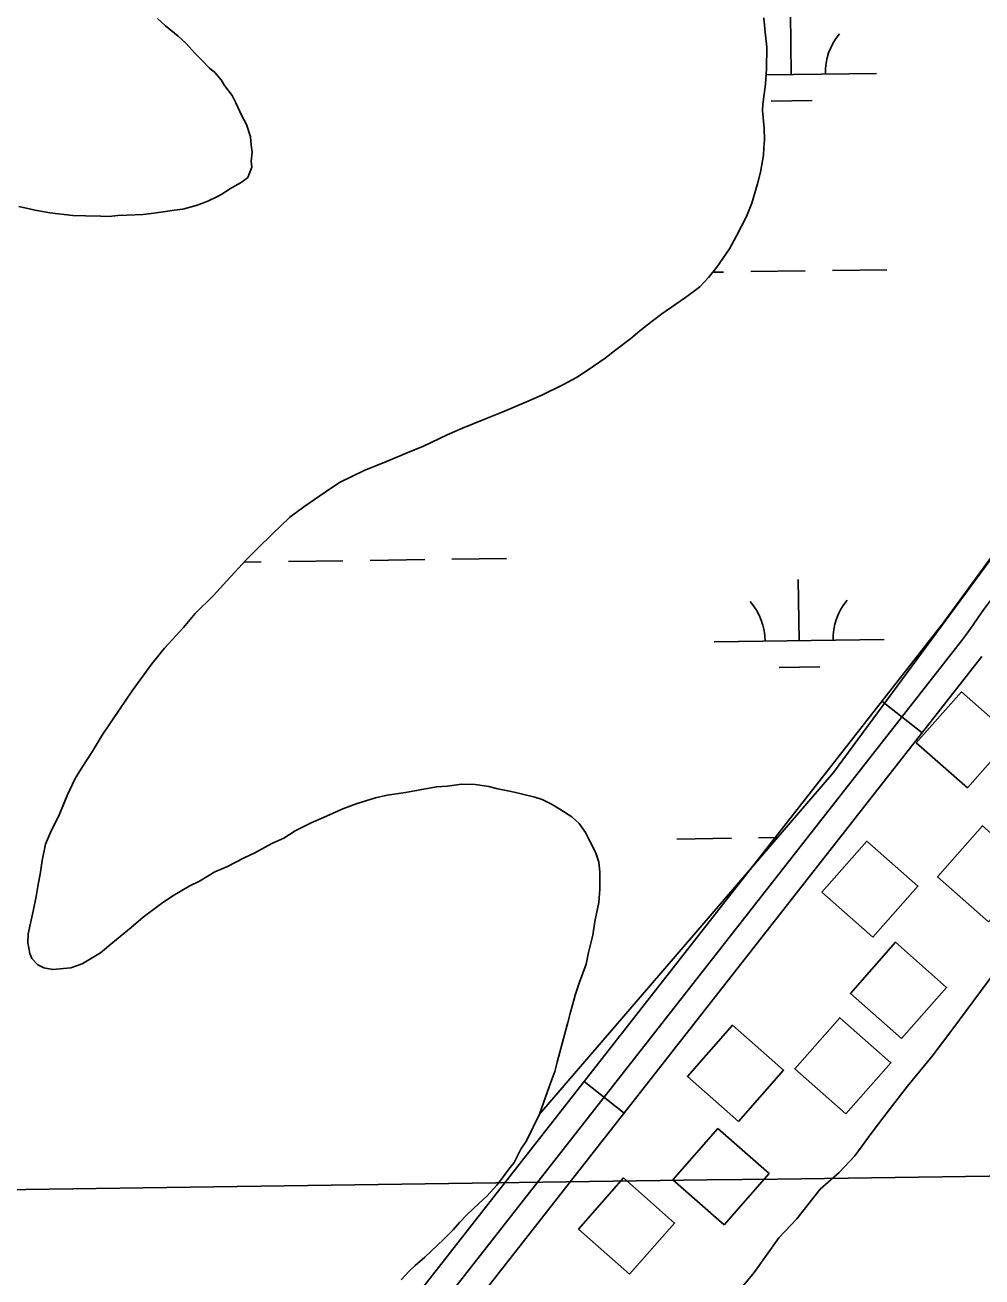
# Model space of a CAD drawing. Extents: x 3767014 to 3805179, y 361544 to 387384.
# Drawn here: x 3787706 to 3788268, y 373200 to 373936 of the extents above; entities that cross this region are included whole.
import ezdxf

# ---------------------------------------------------------------- set-up
doc = ezdxf.new("R2010")
doc.units = 0
for name, color, linetype in [('V-BLDG-OTLN', 7, 'Continuous'), ('V-GRID-MAJR', 7, 'Continuous'), ('V-RIVR-EDGE', 7, 'Continuous'), ('V-ROAD-CNTR', 7, 'Continuous'), ('V-TOPO-SHOR', 7, 'Continuous'), ('V-WETL-SWMP', 7, 'Continuous')]:
    doc.layers.add(name, color=color, linetype=linetype)

msp = doc.modelspace()

# ---------------------------------------------------------------- linework, layer by layer
at = {"layer": 'V-BLDG-OTLN'}
for points in [[(3788259.912, 373487.747), (3788286.364, 373517.751), (3788256.36, 373544.204), (3788229.908, 373514.2)], [(3788272.352, 373409.038), (3788298.804, 373439.042), (3788268.8, 373465.495), (3788242.347, 373435.491)], [(3788204.429, 373400.008), (3788230.88, 373430.012), (3788200.877, 373456.465), (3788174.424, 373426.461)], [(3788221.205, 373340.587), (3788247.656, 373370.591), (3788217.653, 373397.044), (3788191.2, 373367.04)], [(3788125.457, 373291.859), (3788151.909, 373321.863), (3788121.905, 373348.316), (3788095.452, 373318.312)], [(3788188.498, 373296.275), (3788214.95, 373326.279), (3788184.946, 373352.732), (3788158.493, 373322.728)], [(3788116.946, 373231.141), (3788143.398, 373261.144), (3788113.394, 373287.597), (3788086.941, 373257.593)], [(3788061.478, 373202.138), (3788087.93, 373232.142), (3788057.926, 373258.594), (3788031.473, 373228.591)]]:
    msp.add_lwpolyline(points, close=True, dxfattribs=at)
at = {"layer": 'V-GRID-MAJR'}
msp.add_spline([(3771169.95, 373025.6), (3773820.257, 373061.356), (3779120.863, 373133.445), (3784421.458, 373206.305), (3789722.043, 373279.937), (3795022.617, 373354.339), (3800323.181, 373429.512), (3802973.458, 373467.388)], degree=3, dxfattribs=at)
at = {"layer": 'V-RIVR-EDGE'}
msp.add_spline([(3785266.865, 377529.211), (3785342.8, 377494.248), (3785391.258, 377467.439), (3785439.72, 377442.249), (3785475.246, 377418.707), (3785525.316, 377389.469), (3785575.383, 377359.422), (3785621.413, 377331.811), (3785722.351, 377269.288), (3785796.661, 377231.094), (3785852.385, 377199.415), (3785928.324, 377166.069), (3785964.678, 377149.804), (3786028.506, 377124.576), (3786060.018, 377113.175), (3786092.316, 377092.068), (3786117.34, 377073.405), (3786135.083, 377053.143), (3786154.458, 377039.347), (3786176.258, 377024.735), (3786206.946, 377006.867), (3786256.211, 376979.248), (3786328.098, 376942.677), (3786374.949, 376919.917), (3786491.265, 376862.208), (3786553.467, 376833.749), (3786619.713, 376805.279), (3786729.589, 376759.718), (3786796.656, 376736.099), (3786845.136, 376718.187), (3786867.767, 376712.469), (3787003.51, 376661.992), (3787089.16, 376631.048), (3787163.496, 376603.367), (3787230.559, 376578.13), (3787257.223, 376568.359), (3787300.044, 376551.27), (3787354.992, 376532.533), (3787409.127, 376512.181), (3787544.074, 376466.558), (3787612.756, 376442.126), (3787657.197, 376425.841), (3787730.724, 376398.162), (3787781.63, 376380.244), (3787834.96, 376361.511), (3787891.524, 376341.961), (3787940, 376322.432), (3787998.976, 376297.215), (3788050.697, 376281.721), (3788117.768, 376259.719), (3788176.757, 376240.164), (3788221.198, 376223.879), (3788259.981, 376209.226), (3788406.252, 376164.383), (3788541.215, 376125.23), (3788606.67, 376104.041), (3788679.39, 376077.173), (3788748.889, 376055.974), (3788871.693, 376005.528), (3788969.454, 375966.467), (3789047.013, 375933.926), (3789119.723, 375903.014), (3789155.253, 375881.09), (3789182.716, 375867.274), (3789214.225, 375854.256), (3789257.04, 375834.74), (3789281.286, 375828.21), (3789303.105, 375821.686), (3789328.955, 375809.491), (3789367.724, 375789.177), (3789414.577, 375767.225), (3789468.708, 375745.255), (3789509.105, 375728.981), (3789555.157, 375710.266), (3789585.849, 375694.015), (3789620.578, 375675.328), (3789681.97, 375646.062), (3789753.859, 375610.3), (3789792.633, 375591.603), (3789842.712, 375566.408), (3789897.64, 375539.584), (3789938.019, 375516.03), (3789968.727, 375506.25), (3790004.289, 375497.265), (3790030.972, 375494.773), (3790047.128, 375487.455), (3790077.007, 375469.589), (3790124.633, 375433.077), (3790192.442, 375382.768), (3790252.165, 375332.478), (3790290.91, 375302.459), (3790337.741, 375271.611), (3790406.357, 375220.491), (3790469.329, 375175.855), (3790570.248, 375106.054), (3790647.751, 375050.868), (3790691.367, 375028.115), (3790744.667, 374997.251), (3790806.838, 374955.852), (3790873.863, 374915.249), (3790932, 374877.903), (3791002.231, 374825.97), (3791052.265, 374782.175), (3791082.927, 374753.793), (3791131.331, 374705.149), (3791170.05, 374664.616), (3791192.631, 374638.681), (3791220.891, 374620.01), (3791288.67, 374557.569), (3791322.577, 374533.223), (3791362.944, 374504.817), (3791396.042, 374480.473), (3791434.785, 374449.645), (3791482.407, 374411.517), (3791534.052, 374365.291), (3791646.192, 374254.216), (3791707.514, 374196.644), (3791738.968, 374161.791), (3791773.65, 374123.694), (3791803.497, 374092.888), (3791829.321, 374070.18), (3791830.912, 374059.662), (3791837.316, 374032.958), (3791849.409, 374017.562), (3791884.123, 373992.405), (3791930.977, 373971.262), (3791954.393, 373955.838), (3791993.134, 373924.202), (3792026.979, 373874.785), (3792047.912, 373836.722), (3792063.186, 373799.482), (3792086.509, 373746.857), (3792112.249, 373690.181), (3792141.261, 373648.864), (3792158.993, 373624.558), (3792177.552, 373607.528), (3792214.702, 373586.409), (3792255.083, 373563.665), (3792301.119, 373538.48), (3792346.34, 373510.871), (3792382.671, 373485.71), (3792422.225, 373455.689), (3792479.537, 373411.875), (3792548.144, 373356.711), (3792619.168, 373298.307), (3792672.431, 373252.077), (3792709.534, 373212.357), (3792750.656, 373162.113), (3792839.385, 373068.08), (3792888.572, 373008.92), (3792945.027, 372945.699), (3792999.062, 372884.91), (3793053.898, 372820.884), (3793149.89, 372720.363), (3793208.761, 372653.092), (3793261.195, 372598.777), (3793315.232, 372538.796), (3793358.792, 372493.399), (3793409.592, 372432.618), (3793462.809, 372367.787), (3793498.283, 372323.219), (3793536.997, 372280.26), (3793578.124, 372232.443), (3793604.724, 372196.792), (3793668.438, 372125.466), (3793703.128, 372090.604), (3793760.41, 372034.66), (3793806.384, 371984.404), (3793839.438, 371942.268), (3793939.427, 371823.136), (3793981.333, 371763.186), (3794029.674, 371688.662), (3794050.609, 371651.408), (3794073.177, 371620.62), (3794178.796, 371488.535), (3794237.625, 371404.28), (3794268.243, 371358.106), (3794301.293, 371314.353), (3794332.724, 371269.794), (3794395.613, 371192), (3794429.476, 371149.862), (3794472.201, 371093.953), (3794523.788, 371024.274), (3794601.175, 370922.181), (3794640.679, 370871.942), (3794687.421, 370805.509), (3794733.389, 370752.828), (3794829.339, 370635.323), (3794895.463, 370557.521), (3794959.948, 370470.826), (3795013.158, 370403.569), (3795070.394, 370329.023), (3795159.854, 370203.448), (3795225.98, 370126.454), (3795296.13, 370041.363), (3795379.18, 369940.065), (3795459.001, 369841.201), (3795508.163, 369772.337), (3795554.103, 369708.333), (3795661.315, 369566.538), (3795715.338, 369500.897), (3795762.105, 369444.169), (3795798.366, 369390.703), (3795915.247, 369234.327), (3795963.601, 369165.465), (3796028.082, 369077.153), (3796043.387, 369052.853), (3796054.672, 369037.459), (3796077.242, 369007.48), (3796148.213, 368927.239), (3796183.677, 368878.627), (3796226.382, 368814.631), (3796275.531, 368740.105), (3796314.222, 368688.25), (3796353.714, 368633.158), (3796401.268, 368567.533), (3796456.873, 368487.33), (3796513.292, 368409.551), (3796545.533, 368365.8), (3796626.113, 368246.716), (3796670.449, 368188.377), (3796704.298, 368140.578), (3796751.041, 368074.145), (3796787.308, 368023.105), (3796838.907, 367958.278), (3796844.528, 367942.09), (3796845.295, 367925.104), (3796846.094, 367921.059), (3796852.559, 367919.425), (3796863.071, 367918.59), (3796875.166, 367904.003), (3796903.398, 367874.01), (3796931.629, 367844.017), (3796952.579, 367812.424), (3796982.392, 367767.87), (3797007.371, 367730.606), (3797037.194, 367690.095), (3797062.185, 367657.684), (3797075.869, 367631.77), (3797095.223, 367609.078), (3797126.665, 367569.372), (3797156.484, 367527.244), (3797212.099, 367451.085), (3797254.808, 367388.706), (3797302.183, 367327.228)], degree=3, dxfattribs=at)
at = {"layer": 'V-ROAD-CNTR'}
for p, q in [((3788233.315, 373520.197), (3788209.698, 373538.696)), ((3788058.315, 373296.771), (3788034.697, 373315.27))]:
    msp.add_line(p, q, dxfattribs=at)
for points in [[(3788523.464, 373937.397), (3788510.515, 373936.092), (3788494.654, 373926.097), (3788454.294, 373874.955), (3788418.287, 373824.309), (3788386.053, 373777.911), (3788353.5, 373731.997), (3788298.985, 373657.541), (3788244.403, 373582.993)], [(3788244.697, 373583.381), (3787894.675, 373136.502), (3787483.557, 372606.536)], [(3788256.506, 373574.132), (3787906.505, 373127.28), (3787495.409, 372597.342)], [(3788268.315, 373564.883), (3787918.335, 373118.058), (3787507.261, 372588.148)]]:
    msp.add_lwpolyline(points, dxfattribs=at)
msp.add_spline([(3788613.076, 373882.725), (3788556.01, 373914.852), (3788504.832, 373914.781), (3788430.559, 373815.684), (3788365.67, 373723.228), (3788256.506, 373574.132)], degree=3, dxfattribs=at)
at = {"layer": 'V-TOPO-SHOR'}
for points in [[(3788140.386, 373940.196), (3788141.105, 373931.76), (3788142.127, 373923.003), (3788141.797, 373910.23), (3788141.252, 373901.202), (3788139.702, 373889.396), (3788139.605, 373885.658), (3788140.589, 373875.344), (3788140.724, 373868.481), (3788140.292, 373863.816), (3788140.179, 373859.454), (3788138.364, 373849.525), (3788136.63, 373842.709), (3788133.218, 373831.263), (3788130.213, 373823.546), (3788124.309, 373812.163), (3788120.057, 373804.477), (3788112.613, 373793.758), (3788107.778, 373787.647), (3788102.649, 373782.166), (3788094.38, 373775.834), (3788088.668, 373771.926), (3788080.414, 373766.217), (3788074.694, 373761.998), (3788067.377, 373756.263), (3788062.271, 373751.719), (3788053.37, 373745.087), (3788047.011, 373740.262), (3788037.169, 373733.346), (3788030.193, 373728.849), (3788022.605, 373724.679), (3788009.973, 373718.457), (3788000.835, 373714.64), (3787986.647, 373708.459), (3787976.884, 373704.656), (3787963.334, 373699.081), (3787954.196, 373695.264), (3787940.302, 373688.45), (3787930.851, 373684.641), (3787916.351, 373678.466), (3787905.957, 373674.37), (3787891.122, 373667.267), (3787882.557, 373661.566), (3787870.175, 373652.843), (3787861.913, 373646.82), (3787851.046, 373636.498), (3787843.69, 373629.205), (3787836.332, 373621.912), (3787824.787, 373609.428), (3787817.084, 373600.898), (3787806.21, 373590.265), (3787799.451, 373582.021), (3787788.226, 373569.84), (3787780.82, 373560.677), (3787769.188, 373544.764), (3787761.731, 373533.734)], [(3787810.209, 373915.333), (3787806.257, 373919.176), (3787800.801, 373925.24), (3787796.232, 373929.409), (3787788.906, 373935.523), (3787784.026, 373939.701)], [(3787702.618, 373829.248), (3787712.229, 373827.13), (3787720.921, 373825.66), (3787734.286, 373824.068), (3787741.763, 373823.878), (3787750.799, 373823.645), (3787755.47, 373823.524), (3787760.785, 373824.011), (3787766.087, 373824.185), (3787775.764, 373824.56), (3787782.019, 373825.334), (3787790.157, 373826.684), (3787793.913, 373827.21), (3787798.915, 373827.706), (3787806.767, 373829.997), (3787810.226, 373831.157), (3787814.004, 373832.619), (3787819.055, 373834.982), (3787822.219, 373836.77), (3787826.661, 373839.775), (3787833.298, 373843.344), (3787837.118, 373846.365), (3787839.459, 373852.54), (3787839.236, 373855.974), (3787839.684, 373861.262), (3787839.166, 373865.329), (3787838.67, 373870.331), (3787836.362, 373877.56), (3787833.685, 373882.617), (3787830.14, 373890.19), (3787828.072, 373894.61), (3787823.542, 373900.338), (3787821.449, 373903.82), (3787817.816, 373907.967), (3787814.762, 373910.539), (3787810.209, 373915.333)], [(3787761.731, 373533.734), (3787751.682, 373518.716), (3787745.816, 373508.889), (3787740.305, 373500.613), (3787735.748, 373493.249), (3787731.132, 373483.392), (3787728.797, 373477.526), (3787726.481, 373472.288), (3787721.215, 373461.511), (3787718.236, 373454.728), (3787716.427, 373445.111), (3787715.317, 373438.281), (3787713.855, 373429.9), (3787712.767, 373424.004), (3787710.986, 373415.32), (3787709.915, 373410.049), (3787708.147, 373401.988), (3787708.012, 373396.692), (3787709.097, 373390.429), (3787710.273, 373387.593), (3787713.914, 373383.757), (3787717.302, 373382.11), (3787722.573, 373381.041), (3787733.198, 373382.014), (3787739.805, 373384.338), (3787750.576, 373390.921), (3787757.901, 373396.966), (3787768.727, 373405.73), (3787775.741, 373411.784), (3787786.551, 373419.922), (3787793.215, 373424.428), (3787802.714, 373430.109), (3787808.712, 373433.07), (3787817.891, 373438.446), (3787825.145, 373441.688), (3787834.941, 373446.737), (3787841.253, 373449.692)], [(3787841.253, 373449.692), (3787851.366, 373455.043), (3787858.309, 373458.296), (3787864.965, 373462.488), (3787874.439, 373467.233), (3787881.693, 373470.475), (3787893.045, 373475.482), (3787900.915, 373478.399), (3787912.226, 373481.85), (3787919.128, 373483.541), (3787929.769, 373485.139), (3787936.346, 373486.216), (3787947.937, 373488.411), (3787954.497, 373488.866), (3787962.628, 373489.904), (3787970.729, 373489.696), (3787978.805, 373488.553), (3787983.142, 373487.506), (3787991.828, 373485.725), (3787997.714, 373484.326), (3788005.767, 373482.247), (3788010.096, 373480.889), (3788015.943, 373477.934), (3788020.553, 373475.321), (3788027.607, 373470.774), (3788031.873, 373466.924), (3788035.475, 373461.529), (3788037.847, 373456.792), (3788041.713, 373449.522), (3788043.446, 373444.179), (3788043.925, 373438.555), (3788043.972, 373428.264), (3788043.46, 373420.483), (3788040.99, 373409.324), (3788039.847, 373401.247), (3788037.402, 373391.023), (3788035.979, 373384.199), (3788031.969, 373373.703), (3788029.603, 373366.592), (3788026.839, 373356.064), (3788025.118, 373349.872), (3788022.697, 373340.583), (3788020.987, 373334.703), (3788018.911, 373326.65), (3788017.52, 373321.073), (3788015.843, 373316.441), (3788013.164, 373309.338), (3788008.458, 373296.053)], [(3788224.7, 373312.449), (3788239.165, 373330.224), (3788251.353, 373346.145), (3788275.431, 373378.637)], [(3788115.269, 373179.645), (3788134.653, 373203.023), (3788149.184, 373223.343), (3788159.66, 373234.533), (3788173.479, 373252.007), (3788184.559, 373261.909), (3788193.722, 373271.543), (3788203.952, 373285.604), (3788214.493, 373299.34), (3788224.7, 373312.449)], [(3788008.458, 373296.053), (3788000.882, 373280.349), (3787997.64, 373275.444), (3787993.7, 373267.752), (3787990.48, 373263.783), (3787986.278, 373257.966), (3787983.378, 373254.301), (3787977.601, 373247.901), (3787972.816, 373243.659), (3787965.786, 373236.983), (3787961.616, 373232.414), (3787957.764, 373228.148), (3787952.322, 373222.675), (3787944.652, 373215.391), (3787941.138, 373212.05), (3787935.401, 373207.211)], [(3787935.401, 373207.211), (3787931.885, 373203.873), (3787927.31, 373198.689)]]:
    msp.add_lwpolyline(points, dxfattribs=at)
at = {"layer": 'V-WETL-SWMP'}
for p, q in [((3788156.457, 373906.827), (3788155.957, 373942.823)), ((3788141.579, 373906.62), (3788206.452, 373907.521)), ((3788144.672, 373891.23), (3788168.67, 373891.564)), ((3788110.226, 373790.741), (3788116.656, 373790.831)), ((3788132.654, 373791.053), (3788164.651, 373791.497)), ((3788180.65, 373791.72), (3788212.647, 373792.164)), ((3787834.932, 373620.4), (3787845.087, 373620.541)), ((3787861.086, 373620.763), (3787893.082, 373621.208)), ((3787909.081, 373621.43), (3787941.078, 373621.875)), ((3787957.076, 373622.097), (3787989.073, 373622.541)), ((3788161.077, 373574.184), (3788160.577, 373610.18)), ((3788111.082, 373573.489), (3788211.073, 373574.878)), ((3788149.293, 373558.588), (3788173.291, 373558.921)), ((3788089.28, 373457.743), (3788121.277, 373458.188)), ((3788137.275, 373458.41), (3788148.383, 373458.564))]:
    msp.add_line(p, q, dxfattribs=at)
for points in [[(3787784.025, 373939.701), (3787788.906, 373935.522), (3787796.231, 373929.41), (3787800.8, 373925.24), (3787806.256, 373919.176), (3787810.21, 373915.333), (3787814.763, 373910.539), (3787817.815, 373907.967), (3787821.449, 373903.82), (3787823.542, 373900.337), (3787828.071, 373894.609), (3787830.14, 373890.191), (3787833.686, 373882.617), (3787836.362, 373877.56), (3787838.67, 373870.33), (3787839.165, 373865.329)], [(3787851.047, 373636.499), (3787861.913, 373646.82), (3787870.174, 373652.843), (3787882.557, 373661.565), (3787891.121, 373667.268), (3787905.957, 373674.369), (3787916.351, 373678.466), (3787930.851, 373684.64), (3787940.302, 373688.45), (3787954.195, 373695.263), (3787963.334, 373699.081), (3787976.884, 373704.656), (3787986.646, 373708.458), (3788000.835, 373714.64), (3788009.974, 373718.457), (3788022.605, 373724.679), (3788030.194, 373728.849), (3788037.169, 373733.346), (3788047.012, 373740.263), (3788053.371, 373745.088), (3788062.271, 373751.718), (3788067.376, 373756.263), (3788074.694, 373761.998), (3788080.415, 373766.216), (3788088.668, 373771.927), (3788094.38, 373775.833), (3788102.649, 373782.167), (3788107.778, 373787.647), (3788112.612, 373793.758), (3788120.058, 373804.478), (3788124.309, 373812.163), (3788130.214, 373823.546), (3788133.218, 373831.263), (3788136.63, 373842.71), (3788138.364, 373849.525), (3788140.179, 373859.454), (3788140.291, 373863.816), (3788140.723, 373868.482), (3788140.588, 373875.344), (3788139.606, 373885.657), (3788139.702, 373889.396), (3788141.253, 373901.203), (3788141.797, 373910.23), (3788142.126, 373923.004), (3788141.104, 373931.76), (3788140.386, 373940.196)], [(3787839.165, 373865.329), (3787839.684, 373861.263), (3787839.236, 373855.974), (3787839.459, 373852.539), (3787837.118, 373846.364), (3787833.299, 373843.345), (3787826.66, 373839.774), (3787822.218, 373836.771), (3787819.054, 373834.982), (3787814.005, 373832.618), (3787810.226, 373831.156), (3787806.767, 373829.998), (3787798.914, 373827.706), (3787793.913, 373827.211), (3787790.158, 373826.684), (3787782.018, 373825.335), (3787775.763, 373824.56), (3787766.088, 373824.186), (3787760.784, 373824.011), (3787755.471, 373823.524), (3787750.798, 373823.644), (3787741.763, 373823.877), (3787734.285, 373824.069), (3787720.92, 373825.66), (3787712.229, 373827.131), (3787702.618, 373829.248)], [(3788324.709, 373691.516), (3788181.289, 373496.782), (3788008.458, 373296.054), (3788013.165, 373309.339), (3788015.842, 373316.441), (3788017.52, 373321.074), (3788018.91, 373326.65), (3788020.988, 373334.703), (3788022.698, 373340.582), (3788025.119, 373349.873), (3788026.838, 373356.064), (3788029.603, 373366.593), (3788031.968, 373373.703), (3788035.979, 373384.199), (3788037.402, 373391.022), (3788039.847, 373401.247), (3788040.99, 373409.323), (3788043.46, 373420.483), (3788043.972, 373428.264), (3788043.925, 373438.554), (3788043.446, 373444.178), (3788041.713, 373449.523), (3788037.847, 373456.793), (3788035.475, 373461.53), (3788031.872, 373466.923), (3788027.607, 373470.774), (3788020.553, 373475.32), (3788015.944, 373477.933), (3788010.096, 373480.889), (3788005.767, 373482.248), (3787997.714, 373484.325), (3787991.827, 373485.724), (3787983.143, 373487.506), (3787978.805, 373488.553), (3787970.729, 373489.696), (3787962.628, 373489.905), (3787954.496, 373488.867), (3787947.937, 373488.412), (3787936.345, 373486.216), (3787929.77, 373485.138), (3787919.129, 373483.542), (3787912.227, 373481.849), (3787900.915, 373478.398), (3787893.045, 373475.483), (3787881.693, 373470.475), (3787874.439, 373467.233), (3787864.964, 373462.488), (3787858.309, 373458.295), (3787851.366, 373455.044), (3787841.252, 373449.692), (3787834.941, 373446.737), (3787825.146, 373441.689), (3787817.892, 373438.446), (3787808.713, 373433.071), (3787802.713, 373430.108), (3787793.214, 373424.428), (3787786.551, 373419.923), (3787775.741, 373411.784), (3787768.727, 373405.729), (3787757.901, 373396.966), (3787750.575, 373390.92), (3787739.806, 373384.338), (3787733.199, 373382.014), (3787722.574, 373381.04), (3787717.301, 373382.111), (3787713.914, 373383.757), (3787710.272, 373387.592), (3787709.098, 373390.428), (3787708.012, 373396.691), (3787708.148, 373401.988), (3787709.914, 373410.048), (3787710.985, 373415.321), (3787712.768, 373424.004), (3787713.855, 373429.9), (3787715.317, 373438.28), (3787716.428, 373445.11), (3787718.235, 373454.728), (3787721.215, 373461.51), (3787726.481, 373472.287), (3787728.798, 373477.527), (3787731.131, 373483.391), (3787735.749, 373493.248), (3787740.304, 373500.614), (3787745.816, 373508.889), (3787751.681, 373518.715), (3787761.732, 373533.733), (3787769.187, 373544.765), (3787780.82, 373560.677), (3787788.226, 373569.839), (3787799.451, 373582.021), (3787806.21, 373590.265), (3787817.084, 373600.897), (3787824.786, 373609.428), (3787836.331, 373621.913), (3787843.689, 373629.206), (3787851.047, 373636.499)]]:
    msp.add_lwpolyline(points, dxfattribs=at)
for centre, start, end in [((3788211.688, 373908.069), 140.024034, 181.567693), ((3788105.833, 373573.891), 0.024037, 41.567696), ((3788216.308, 373575.426), 140.024034, 181.567693)]:
    msp.add_arc(centre, 35.246, start, end, dxfattribs=at)

doc.saveas('drawing.dxf')
